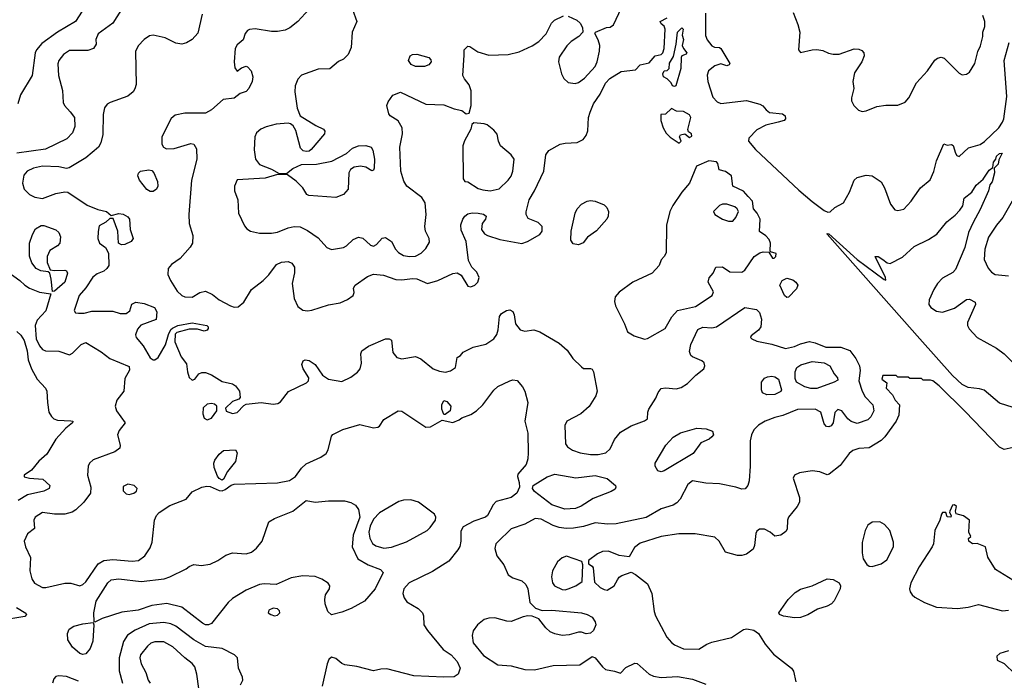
# Model space of a CAD drawing. Extents: x 1173029 to 1307123, y 522559 to 678521.
# Tile 400 of 623: x 1287324 to 1293897, y 570454 to 574867. Entities that reach past the tile are written whole.
import ezdxf

# ---------------------------------------------------------------- set-up
doc = ezdxf.new("R2010")
doc.units = 0

msp = doc.modelspace()

# ---------------------------------------------------------------- linework, layer by layer
at = {"layer": '0CON10XD'}
for points in [[(1288057.4, 575022.6), (1287945, 574844), (1287847, 574773), (1287830.8, 574735), (1287833.3, 574705), (1287816.7, 574675), (1287778.3, 574661.7), (1287655, 574660.5), (1287615.7, 574635), (1287585.6, 574595), (1287577.9, 574572.1), (1287581.8, 574495), (1287609.4, 574395), (1287614.3, 574315), (1287623.1, 574293.1), (1287660.9, 574250.9)], [(1290985, 574891.9), (1291043.8, 574865), (1291066.2, 574845), (1291080, 574815), (1291082.5, 574785), (1291056.7, 574755), (1291005, 574722), (1290977, 574693), (1290925, 574617.5), (1290920.8, 574585), (1290941.1, 574505), (1290955.8, 574475), (1290985, 574448), (1291031.7, 574441.7), (1291055, 574448), (1291095, 574476), (1291165, 574555.7), (1291178.5, 574585), (1291195, 574657.5), (1291195.9, 574694.1), (1291185, 574732.5), (1291162.5, 574775), (1291167.5, 574785), (1291240, 574815), (1291265, 574816.7), (1291287.9, 574832.1), (1291376.4, 575023.6)], [(1287760.6, 574955), (1287695.7, 574855), (1287576.5, 574783.5), (1287471.5, 574708.5), (1287435.5, 574665), (1287427.9, 574645), (1287406.2, 574495), (1287329.4, 574365), (1287310, 574305)], [(1288542, 574905), (1288513.3, 574776.7), (1288475.5, 574734.5), (1288437.6, 574712.4), (1288405, 574702.9), (1288365, 574711.4), (1288295, 574747.1), (1288215, 574764.2), (1288191.1, 574758.9), (1288155.5, 574734.5), (1288115, 574692), (1288095.6, 574654.4), (1288100, 574435), (1288092, 574405), (1288080, 574385), (1288045, 574357.1), (1287926.6, 574313.4), (1287907.9, 574302.1), (1287890.3, 574279.7), (1287880.6, 574235), (1287879.4, 574100.6), (1287865.6, 574045), (1287849.4, 574015), (1287765.9, 573944.1), (1287653, 573877), (1287635, 573873.3), (1287584.6, 573884.6), (1287475, 573889.7), (1287415, 573876.4), (1287374.3, 573855.7), (1287352.2, 573827.8), (1287342, 573775), (1287352.3, 573735), (1287388.6, 573698.6), (1287425, 573681.2), (1287475, 573673.8), (1287565, 573707.3), (1287625, 573717.5), (1287645, 573714.2), (1287775, 573629.4), (1287845, 573600), (1287902.5, 573585), (1287935, 573560), (1287985, 573573.3), (1288015, 573568.8), (1288045, 573551.2), (1288056.2, 573535), (1288061.2, 573465), (1288080, 573405), (1288067.5, 573385), (1288025, 573366), (1288004.1, 573364.1), (1287983.8, 573375), (1287978.8, 573455), (1287948.3, 573538.3), (1287925, 573540), (1287897.5, 573515), (1287855, 573490), (1287846.4, 573453.6), (1287846.2, 573405), (1287856.7, 573375), (1287895.7, 573345.7), (1287917.3, 573307.3), (1287918, 573225), (1287906, 573205), (1287885, 573187.5), (1287840.9, 573169.1), (1287811.5, 573148.5), (1287764.1, 573075.9), (1287721.5, 573025), (1287687.5, 572925), (1287695, 572910), (1287716.4, 572906.4), (1287753.6, 572906.4), (1287805, 572920), (1287945, 572920), (1287995, 572905.8), (1288035, 572904), (1288058.3, 572921.7), (1288072.5, 572967.5), (1288099.5, 572980.5), (1288155, 572972.2), (1288224, 572945), (1288239.4, 572915), (1288233.8, 572865), (1288132.7, 572827.3), (1288110.3, 572799.7), (1288097.3, 572762.7), (1288100, 572745), (1288148.6, 572688.6), (1288195, 572607.8), (1288215, 572594.2), (1288225.6, 572594.4), (1288248.2, 572611.8), (1288296, 572695), (1288316.4, 572763.6), (1288331.7, 572798.3), (1288343, 572807), (1288380, 572825), (1288475, 572842.9), (1288572.5, 572825), (1288582.5, 572815), (1288582.5, 572805), (1288575, 572793.3), (1288555, 572786.7), (1288509.5, 572799.5), (1288455, 572800), (1288372.5, 572777.5), (1288362.5, 572767.5), (1288360, 572715), (1288401.2, 572615), (1288437.7, 572567.7), (1288444, 572514), (1288455, 572477.5), (1288475, 572458.8), (1288493.3, 572465), (1288518.8, 572501.2), (1288540, 572510), (1288565, 572510), (1288605, 572495.7), (1288675, 572451.4), (1288745, 572434.3), (1288765, 572422.5), (1288791.9, 572385), (1288795.9, 572344.1), (1288787.5, 572332.5), (1288743.4, 572316.6), (1288697, 572273), (1288702.7, 572252.7), (1288745, 572235.8), (1288775, 572244.3), (1288820, 572290), (1288835, 572298), (1288935, 572310), (1289015, 572300), (1289046.8, 572303.2), (1289065.6, 572314.4), (1289117.1, 572382.9), (1289239.1, 572440.9), (1289251.2, 572455), (1289253.8, 572475), (1289216.2, 572535), (1289206.7, 572565), (1289215, 572587.5), (1289230, 572595), (1289255, 572591.2), (1289296.7, 572565), (1289345, 572493.8), (1289385.6, 572465.6), (1289475, 572450), (1289535, 572480), (1289578.1, 572511.9), (1289595.5, 572535), (1289606.4, 572573.6), (1289600, 572635), (1289607.5, 572655), (1289652.4, 572687.6), (1289765, 572735.7), (1289790, 572735), (1289805.8, 572725.8), (1289815.6, 572645), (1289841.2, 572611.2), (1289875, 572602.5), (1289966.8, 572616.8), (1290001.7, 572601.7), (1290084.2, 572535), (1290125, 572520), (1290166.4, 572513.6), (1290199.1, 572520.9), (1290233.3, 572545), (1290245, 572610), (1290266.4, 572623.6), (1290285, 572647.5), (1290351.2, 572678.8), (1290435, 572699.4), (1290488, 572735), (1290508.8, 572765), (1290516.7, 572795), (1290526.7, 572885), (1290540, 572905), (1290573.3, 572925), (1290595, 572929.2), (1290615, 572918.8), (1290625.6, 572895.6), (1290634.2, 572835), (1290665, 572796), (1290695, 572787.1), (1290756.3, 572796.3), (1290795, 572782.7), (1290925, 572705.6), (1290978.9, 572658.9), (1291016, 572605), (1291075, 572547.5), (1291088.3, 572538.3), (1291135, 572537.5), (1291145, 572532.5), (1291153.3, 572515), (1291178, 572385), (1291170, 572355), (1291125, 572283.8), (1291070, 572235), (1290976.7, 572185), (1290963.9, 572156.1), (1290966.7, 572035), (1290981.2, 572015), (1291015, 571992.9), (1291064.6, 571974.6), (1291135, 571963.1), (1291185, 571963.1), (1291236.6, 571973.4), (1291265, 572000), (1291295, 572062), (1291335, 572112.5), (1291405.5, 572154.5), (1291495, 572186.7), (1291515, 572200), (1291516.7, 572245), (1291523.8, 572265), (1291569.8, 572340.2), (1291585, 572377.5), (1291605, 572402.9), (1291635, 572408.9), (1291705, 572400.5), (1291739.5, 572410.5), (1291782, 572438), (1291837.3, 572492.7), (1291891.2, 572535), (1291898, 572555), (1291893.8, 572575), (1291877.9, 572587.9), (1291814.4, 572614.4), (1291804, 572625), (1291795, 572650), (1291805, 572696.7), (1291851.1, 572798.9), (1291885, 572812.9), (1291945, 572808.8), (1291975, 572816.2), (1292165, 572944.4), (1292242.1, 572932.1), (1292261.3, 572911.3), (1292276.4, 572866.4), (1292270.6, 572815), (1292255, 572794.4), (1292205.8, 572755), (1292202.5, 572745), (1292210.8, 572735), (1292245, 572720.6), (1292345, 572700.8), (1292435, 572670.4), (1292495, 572683.2)], [(1289254, 574935), (1289181.4, 574855), (1289127.8, 574812.2), (1289095, 574797.1), (1289045, 574788.1), (1289005, 574788.9), (1288895, 574806.9), (1288857.3, 574802.7), (1288843.8, 574795), (1288829.2, 574775), (1288815, 574733.3), (1288775, 574698.8), (1288761.4, 574675), (1288755.8, 574585), (1288760.8, 574545), (1288775, 574522.5), (1288803.9, 574546.1), (1288835, 574556.2), (1288845, 574553.3), (1288868, 574525), (1288880, 574485), (1288876, 574455), (1288852.3, 574407.7), (1288835, 574387.5), (1288796.4, 574373.6), (1288755.8, 574344.2), (1288681.2, 574335), (1288605, 574265.5), (1288565, 574243.5), (1288425, 574242.7), (1288360.7, 574229.3), (1288335, 574206.7), (1288272, 574085), (1288271.4, 574035), (1288284.2, 574015), (1288303.3, 574005), (1288355, 574007.1), (1288465, 574040.6), (1288485.8, 574035), (1288503.5, 574005), (1288507.1, 573935), (1288470, 573795), (1288453.1, 573565), (1288454.4, 573505), (1288478.8, 573425), (1288476.1, 573375), (1288462, 573348), (1288395, 573271.4), (1288337.6, 573232.4), (1288314.2, 573205), (1288312.9, 573165), (1288329.4, 573125), (1288375, 573054.3), (1288405, 573024.4), (1288425, 573015.7), (1288475, 573014.4), (1288525, 573046), (1288565, 573053.1), (1288611.7, 573031.7), (1288655.8, 572995), (1288730, 572955), (1288755, 572946.5), (1288781.5, 572948.5), (1288820.3, 572979.7), (1288871.4, 573065), (1288949.2, 573125), (1288987, 573163), (1289038.9, 573231.1), (1289072.2, 573247.8), (1289115, 573251.5), (1289141.2, 573241.2), (1289157.2, 573215), (1289157.3, 573177.3), (1289142.7, 573105), (1289154.8, 573004.8), (1289180.8, 572950.8), (1289212.7, 572927.3), (1289245, 572922.2), (1289273.7, 572926.3), (1289385, 572961.9), (1289462.5, 572975), (1289512.7, 572997.3), (1289548.8, 573025), (1289556.2, 573045), (1289552.5, 573075), (1289562.5, 573095), (1289645, 573152.2), (1289685, 573167.5), (1289751.7, 573161.7), (1289835, 573131.5), (1289875, 573130), (1289945, 573138.9), (1289975, 573135.4), (1290045, 573105.6), (1290115, 573125.6), (1290215, 573171.9), (1290245, 573175.8), (1290270.6, 573160.6), (1290315, 573087.5), (1290335, 573083.1), (1290361.2, 573095), (1290381.2, 573115), (1290390, 573145), (1290375, 573180), (1290342, 573215), (1290319.7, 573259.7), (1290304.3, 573385), (1290270.7, 573460.7), (1290267.7, 573497.7), (1290280.8, 573535), (1290294.6, 573555.4), (1290315, 573570.8), (1290345, 573576.9), (1290385, 573574), (1290418.8, 573568.8), (1290436.7, 573555), (1290432.5, 573535), (1290410, 573505), (1290406.4, 573466.4), (1290426.1, 573436.1), (1290446.1, 573426.1), (1290528.8, 573398.8), (1290675, 573372.5), (1290712.5, 573385), (1290795, 573432.9), (1290811.9, 573455), (1290811.9, 573485), (1290785, 573512.9), (1290718.8, 573538.8), (1290703.8, 573565), (1290703.9, 573583.9), (1290725.6, 573665), (1290761.1, 573725), (1290821.9, 573855), (1290835.5, 573964.5), (1290856.4, 573993.6), (1290931.2, 574035), (1290965, 574042.9), (1291045, 574046.4), (1291085, 574067.1), (1291105.4, 574094.6), (1291116, 574124), (1291121.8, 574215), (1291131.4, 574248.6), (1291153.2, 574305), (1291199.7, 574370.3), (1291235, 574443.1), (1291264.3, 574475), (1291339.7, 574520.3), (1291435, 574532.5), (1291465, 574566.7), (1291525, 574580), (1291565, 574626.9), (1291605, 574634.7), (1291616.2, 574645), (1291626.7, 574675), (1291632.2, 574805), (1291625, 574824.2), (1291605, 574839.4), (1291598.9, 574855), (1291645, 574879.5)], [(1289544.4, 574935.6), (1289574.4, 574855), (1289543.1, 574785), (1289537.4, 574682.6), (1289515.5, 574634.5), (1289485.6, 574604.4), (1289452.5, 574587.5), (1289395, 574540), (1289315, 574536.9), (1289205, 574497.5), (1289179.7, 574470.3), (1289162.9, 574425), (1289161.1, 574385), (1289177, 574277), (1289195.9, 574225.9), (1289300.3, 574160.3), (1289352.5, 574135), (1289361.7, 574121.7), (1289357.5, 574105), (1289269.7, 574000.3), (1289255, 573988.8), (1289235, 573986), (1289215, 573992), (1289199.1, 574009.1), (1289167.5, 574127.5), (1289148.8, 574158.8), (1289131.2, 574171.2), (1289115, 574176), (1289035, 574168.5), (1288968.6, 574151.4), (1288934, 574135), (1288905, 574112), (1288893.3, 574085), (1288888.3, 573998.3), (1288896.8, 573936.8), (1288925, 573900), (1289005, 573870), (1289055, 573840), (1289105, 573840), (1289147.7, 573872.3), (1289205, 573900), (1289305, 573902.5), (1289407.3, 573922.7), (1289505.7, 573974.3), (1289545, 574010), (1289585, 574025.6), (1289635, 574027.1), (1289670, 574015), (1289680, 573995), (1289692.5, 573935), (1289690, 573875), (1289685, 573862.5), (1289675, 573856.7), (1289635, 573882), (1289599.1, 573889.1), (1289556.8, 573883.2), (1289532.4, 573867.6), (1289520, 573845), (1289515.6, 573734.4), (1289485, 573698.8), (1289435, 573680), (1289253, 573693), (1289240.7, 573700.7), (1289213.8, 573745), (1289169.7, 573789.7), (1289111.7, 573831.7), (1289045, 573832.5), (1288961.4, 573808.6), (1288775, 573796.7), (1288757.5, 573755), (1288757.5, 573725), (1288778.8, 573665), (1288784, 573575), (1288825, 573490), (1288840.3, 573470.3), (1288865, 573454.2), (1288925, 573441.1), (1289005, 573441.5), (1289045, 573447.3), (1289115, 573477.8), (1289155, 573485.6), (1289195, 573484.4), (1289245, 573458.9), (1289315, 573410.6), (1289374.6, 573344.6), (1289405, 573331.4), (1289485, 573345.6), (1289505, 573357.1), (1289550, 573400), (1289585, 573415.7), (1289615, 573408.6), (1289665, 573362), (1289685, 573354), (1289705, 573366), (1289742.8, 573407.2), (1289765, 573412.9), (1289806.2, 573386.2), (1289831.4, 573335), (1289851.4, 573311.4), (1289885, 573291.1), (1289925, 573284.6), (1289965, 573288.2), (1290002.9, 573307.1), (1290035, 573338), (1290059.5, 573380.5), (1290058.1, 573405), (1290033.3, 573455), (1290027.8, 573485), (1290037.5, 573565), (1290030.6, 573645), (1290008.6, 573678.6), (1289907.5, 573755), (1289888.9, 573788.9), (1289868.1, 573855), (1289860.8, 574015), (1289878.6, 574105), (1289876, 574145), (1289851.2, 574191.2), (1289797.5, 574225), (1289787.7, 574237.7), (1289774.2, 574295), (1289782.4, 574317.6), (1289815, 574363.8), (1289865, 574383.8), (1290035, 574304), (1290155, 574298.8), (1290225, 574271.2), (1290275, 574260), (1290305, 574237.5), (1290325, 574242.5), (1290337.8, 574295), (1290337, 574393), (1290325, 574432), (1290292.4, 574472.4), (1290282.9, 574495), (1290290.5, 574629.5), (1290290, 574665), (1290315, 574690), (1290328.3, 574688.3), (1290382.1, 574652.1), (1290455, 574629.6), (1290585, 574635.4), (1290657, 574653), (1290745, 574692), (1290788.3, 574721.7), (1290837.3, 574772.7), (1290874, 574845), (1290894, 574865), (1290955, 574893.3)], [(1291901.8, 574911.8), (1291902.6, 574762.6), (1291913, 574733), (1291943.6, 574693.6), (1291963, 574683), (1291995, 574682), (1292005, 574675.8), (1292063.3, 574575), (1292060, 574565), (1292045, 574560), (1292005, 574571.9), (1291965, 574560), (1291922.5, 574525), (1291913.2, 574496.8), (1291916.9, 574455), (1291949.8, 574349.8), (1291979.1, 574319.1), (1292005, 574308.5), (1292175, 574327.5), (1292265, 574302.5), (1292285, 574292.5), (1292306, 574265), (1292328.3, 574248.3), (1292415, 574238), (1292433.3, 574225), (1292436.2, 574205), (1292426.7, 574195), (1292388, 574182), (1292305, 574161.9), (1292245, 574131.2), (1292191.2, 574075), (1292188.1, 574055), (1292235, 573999.8), (1292525, 573729.4), (1292615, 573651.8), (1292695, 573593.3), (1292717.5, 573582.5), (1292735, 573583.8), (1292765, 573613.8), (1292824, 573645), (1292862.9, 573715), (1292893.6, 573796.4), (1292915, 573814.2), (1292975, 573829.2), (1293015, 573824), (1293075, 573783.8), (1293097.1, 573745), (1293136, 573636), (1293165, 573597.5), (1293185, 573592.5), (1293225, 573602.5), (1293275.9, 573654.1), (1293288.8, 573675)], [(1292487.5, 574915), (1292519.4, 574835), (1292531.1, 574785), (1292523, 574667), (1292535, 574647.5), (1292615, 574667.1), (1292645, 574667.5), (1292685, 574660.8), (1292722.7, 574642.7), (1292755, 574636.9), (1292795, 574638.1), (1292895, 574671.9), (1292925, 574670.6), (1292945, 574662), (1292959.2, 574645), (1292960.8, 574625), (1292945.8, 574585), (1292897.7, 574512.3), (1292885.8, 574455), (1292891.7, 574408.3), (1292876.7, 574345), (1292877.5, 574325), (1292892.5, 574295), (1292923.6, 574263.6), (1292947, 574253), (1292975, 574257.5), (1293045, 574286.7), (1293105, 574296.2), (1293185, 574296.7), (1293235, 574317.5), (1293258.8, 574345), (1293310, 574445), (1293383.8, 574525), (1293432.1, 574597.9), (1293449.7, 574610.3), (1293475, 574617.1), (1293495, 574611.4), (1293595, 574510), (1293615, 574500), (1293645, 574503.8), (1293664.2, 574515.8), (1293699.4, 574575)], [(1293699.4, 574575), (1293720.8, 574655), (1293738.3, 574691.7), (1293753.3, 574755), (1293753.8, 574785), (1293767.2, 574822.8), (1293767.3, 574855), (1293752.8, 574895)], [(1291695, 574420.8), (1291682.4, 574425), (1291672.4, 574445), (1291645, 574473), (1291622.6, 574485), (1291616.3, 574505), (1291625, 574525.7), (1291645, 574528.8), (1291658.4, 574541.6), (1291662.6, 574577.4), (1291687.5, 574622.5), (1291707.1, 574705), (1291715, 574784.5), (1291745, 574812.9), (1291753.4, 574803.4), (1291747, 574765), (1291755.7, 574734.3), (1291746.4, 574695), (1291754.1, 574674.1), (1291777.2, 574645), (1291773.6, 574636.4), (1291745, 574626.7), (1291738.6, 574615), (1291738, 574542), (1291703.5, 574426.5), (1291695, 574420.8)], [(1293288.8, 573675), (1293337.5, 573745), (1293402.8, 573797.2), (1293425.9, 573854.1), (1293444.6, 573925), (1293492.7, 574037.3), (1293515, 574028.8), (1293545, 574033.3), (1293555, 574027.5), (1293570, 573975), (1293580.5, 573960.5), (1293595, 573953.8), (1293658, 574012), (1293735, 574034.5), (1293765, 574053.5), (1293860.5, 574145), (1293885, 574182.2), (1293892.5, 574205), (1293912.5, 574355), (1293895.7, 574595), (1293930, 574715)], [(1290025, 574554.4), (1289965, 574554.4), (1289937, 574567), (1289920, 574595), (1289930, 574625), (1289946, 574634), (1289973.9, 574636.1), (1290055, 574613.8), (1290068.6, 574598.6), (1290071.2, 574585), (1290053.8, 574565), (1290025, 574554.4)], [(1287660.9, 574250.9), (1287690, 574215), (1287691.1, 574155), (1287675, 574112), (1287638.3, 574071.7), (1287495, 574002.4), (1287304.6, 573975.4)], [(1291725, 574042.9), (1291739.2, 574055), (1291729.2, 574085), (1291735, 574099.2), (1291765, 574104.2), (1291795, 574080.6), (1291809.8, 574090.2), (1291808.6, 574105), (1291788.3, 574118.3), (1291784, 574134), (1291804.8, 574215), (1291795, 574230.9), (1291755.4, 574255), (1291707.2, 574257.2), (1291675, 574273.3), (1291635, 574236.7), (1291603.3, 574235), (1291603.1, 574195), (1291619.2, 574145), (1291640.2, 574110.2), (1291665, 574082.7), (1291725, 574042.9)], [(1290465, 573724.6), (1290525, 573738.5), (1290585.4, 573794.6), (1290605, 573822), (1290616.5, 573855), (1290624.5, 573935), (1290604.7, 573964.7), (1290534.3, 574025), (1290520.8, 574055), (1290511.7, 574101.7), (1290489.4, 574129.4), (1290445, 574164.4), (1290425, 574172.2), (1290355, 574177.5), (1290343, 574167), (1290336, 574135), (1290292.8, 574057.2), (1290282.5, 574025), (1290283.3, 573803.3), (1290295, 573787.5), (1290315, 573783.8), (1290385, 573740.5), (1290415, 573730), (1290465, 573724.6)], [(1293955, 572277.8), (1293865, 572305.6), (1293761.5, 572391.5), (1293731.2, 572401.2), (1293655, 572410.5), (1293615, 572430), (1293551.5, 572491.5), (1293332.7, 572735), (1292714.4, 573435), (1292715, 573440), (1292725, 573436.4), (1292915, 573264.5), (1293095, 573131.4), (1293105, 573127.5), (1293104.2, 573145), (1293034.4, 573285), (1293055, 573284.5), (1293084.8, 573264.8), (1293115, 573244.2), (1293135, 573238.9), (1293217.9, 573282.1), (1293295, 573353.1), (1293390.8, 573399.2), (1293445.2, 573434.8), (1293512.8, 573517.2), (1293568.8, 573561.2), (1293600.4, 573595), (1293620, 573625), (1293629.6, 573675), (1293680, 573715), (1293708.7, 573761.3), (1293755, 573801.9), (1293795, 573862.9), (1293820, 573880), (1293824.7, 573915), (1293840, 573935), (1293845, 573955.4), (1293865, 573973.2), (1293882.5, 573975), (1293859.3, 573930.7), (1293855, 573903.1), (1293828, 573875), (1293831, 573845), (1293814.7, 573785.3), (1293800, 573765), (1293791.5, 573725), (1293735, 573598.8), (1293688, 573512), (1293658, 573445), (1293632.8, 573345), (1293570.8, 573199.2), (1293552.1, 573177.9), (1293485, 573141.6), (1293450.3, 573105), (1293425.4, 573065), (1293395, 572996.7), (1293392, 572965), (1293406.7, 572945), (1293445, 572920), (1293483.2, 572913.2), (1293565, 572941.1), (1293645, 572998.8), (1293665, 573000.4), (1293701.2, 572981.2), (1293703.5, 572965), (1293651.5, 572845), (1293650.8, 572825), (1293662, 572802), (1293715, 572744.5), (1293845, 572673.8), (1293895.8, 572635.8), (1293965, 572567.3)], [(1291495, 572734.2), (1291515, 572737.1), (1291632.2, 572805), (1291676.6, 572883.4), (1291715, 572924.4), (1291835, 572952.5), (1291946.7, 573025), (1291955, 573050), (1291920, 573115), (1291926.4, 573143.6), (1291952.5, 573175), (1291970, 573215), (1292015, 573217.5), (1292065, 573182.5), (1292145, 573180), (1292165, 573193.8), (1292227.1, 573285), (1292265, 573311.1), (1292287, 573317), (1292323.8, 573313.8), (1292350, 573275), (1292360, 573275), (1292372.5, 573285), (1292374, 573305), (1292336.7, 573316.7), (1292333.3, 573323.3), (1292335.4, 573375.4), (1292328, 573398), (1292304.6, 573424.6), (1292263, 573453), (1292266.2, 573535), (1292245.8, 573575), (1292223.2, 573603.2), (1292215.7, 573655.7), (1292186.6, 573686.6), (1292155, 573722.1), (1292085, 573754.6), (1292075.6, 573825), (1292035, 573852.9), (1291994.2, 573864.2), (1291985, 573906), (1291975, 573917.8), (1291925, 573924.2), (1291841.2, 573888.8), (1291794.4, 573775), (1291743.9, 573716.1), (1291683.3, 573626.7), (1291663.1, 573586.9), (1291640.6, 573495), (1291639.3, 573310.7), (1291626.7, 573285), (1291606.4, 573263.6), (1291593.3, 573225), (1291546.7, 573175), (1291416.5, 573113.5), (1291325, 573048.1), (1291298.1, 573015), (1291294.4, 572985), (1291301.9, 572955), (1291362.2, 572835), (1291382.2, 572782.2), (1291424.6, 572754.6), (1291495, 572734.2)], [(1288195, 573719.2), (1288172.2, 573732.2), (1288124.2, 573795), (1288112.5, 573825), (1288117.3, 573842.7), (1288130, 573855), (1288185, 573865.5), (1288205, 573858.9), (1288219.5, 573845), (1288243.2, 573786.8), (1288246.2, 573755), (1288236.7, 573735), (1288215, 573720.8), (1288195, 573719.2)], [(1291055, 573364), (1291019.3, 573369.3), (1291003.8, 573395), (1291006.2, 573455), (1291031.1, 573575), (1291045, 573603.8), (1291073.3, 573635), (1291112.5, 573655), (1291135, 573659.2), (1291165.8, 573655.8), (1291225, 573631.2), (1291242.1, 573612.1), (1291253.3, 573585), (1291252.2, 573555), (1291244.3, 573535), (1291175, 573456), (1291114.4, 573415.6), (1291085, 573376.2), (1291055, 573364)], [(1293949.2, 573655), (1293887.1, 573545), (1293844.6, 573495.4), (1293791.9, 573415), (1293766.4, 573335), (1293762.2, 573265), (1293787.9, 573207.9), (1293811.5, 573181.5), (1293836.7, 573165), (1293923.6, 573156.4)], [(1292055, 573521.2), (1292085, 573522.2), (1292104.2, 573545.8), (1292121.1, 573585), (1292114.3, 573605), (1292097.6, 573617.6), (1292045.2, 573635.2), (1292015.4, 573634.6), (1291994.7, 573625.3), (1291956, 573585), (1291964, 573565), (1292016, 573535), (1292055, 573521.2)], [(1287542.5, 573052.5), (1287534.4, 573134.4), (1287523.8, 573173.8), (1287513.3, 573183.3), (1287465, 573189.2), (1287433.3, 573205), (1287404.3, 573244.3), (1287388.3, 573288.3), (1287390, 573375), (1287407.9, 573432.1), (1287428.8, 573471.2), (1287466.8, 573493.2), (1287485, 573493.1), (1287565, 573464.4), (1287585.3, 573445.3), (1287596.7, 573416.7), (1287592.5, 573375), (1287575, 573356.1), (1287524.8, 573325.2), (1287506.1, 573285), (1287507.5, 573245), (1287527.5, 573197.5), (1287555, 573192), (1287625, 573193.8), (1287635, 573190), (1287642, 573175), (1287623.8, 573115), (1287555, 573053.3), (1287542.5, 573052.5)], [(1287243.7, 573183.7), (1287325.5, 573125.5), (1287358, 573095), (1287390, 573075), (1287455, 573048.2), (1287532.5, 573035), (1287497.1, 572922.9), (1287440.8, 572859.2), (1287426.6, 572825), (1287434.1, 572735), (1287455, 572688.8), (1287475, 572663.8), (1287495, 572656.1), (1287583.9, 572653.9), (1287655, 572629.2), (1287675, 572640), (1287735, 572697.5), (1287765, 572710), (1287867.6, 572647.6), (1287925, 572604.4), (1288055, 572550), (1288057, 572527), (1288025, 572470), (1288018, 572385), (1287972.5, 572325), (1287961.4, 572285), (1287969.2, 572255), (1288027.5, 572175), (1287987.9, 572122.1), (1287975.8, 572095), (1287994, 572025), (1287991.2, 572005), (1287958.7, 571981.3), (1287815, 571928), (1287788.8, 571905), (1287781.2, 571885), (1287775.7, 571825), (1287799.2, 571745), (1287797.1, 571705), (1287750.8, 571645), (1287697.8, 571592.2), (1287672.8, 571577.2), (1287625.5, 571564.5), (1287555, 571564.5), (1287475, 571574.5), (1287425.7, 571545), (1287417.5, 571525), (1287421.7, 571468.3), (1287375, 571433.3), (1287352.9, 571385), (1287361.9, 571345), (1287395.7, 571275), (1287391.5, 571185), (1287405, 571133.3), (1287423, 571103), (1287475, 571075.5), (1287497.5, 571075), (1287625, 571103.8), (1287665, 571103.8), (1287725, 571086.2), (1287745, 571094), (1287765, 571112), (1287848.2, 571231.8), (1287886.2, 571253.8), (1287945, 571262.5), (1288075, 571251.3), (1288116, 571255), (1288158.6, 571285), (1288195, 571340), (1288207, 571377), (1288224.3, 571525), (1288237.1, 571555), (1288255, 571575.7), (1288325, 571621.9), (1288435.6, 571664.4), (1288475, 571713.8), (1288540, 571745), (1288572, 571752), (1288595, 571748.8), (1288655, 571722.9), (1288675, 571720), (1288695, 571728), (1288735, 571758.8), (1288755.7, 571764.3), (1289044.4, 571774.4), (1289125, 571789.3), (1289164.5, 571815.5), (1289205, 571871.1), (1289235, 571900.5), (1289334.5, 571945.5), (1289369.7, 571970.3), (1289382.5, 571995), (1289404, 572085), (1289413.4, 572096.6), (1289480.9, 572129.1), (1289595, 572164.3), (1289685, 572142), (1289713.9, 572146.1), (1289725, 572152.5), (1289754.4, 572195.6), (1289850, 572255), (1289875, 572253.3), (1290035, 572145.6), (1290065, 572147.8), (1290145, 572193.3), (1290215, 572177.1), (1290258, 572195), (1290275, 572207.5), (1290335, 572229.6), (1290372.2, 572255), (1290414.4, 572295), (1290488, 572392), (1290515, 572417.1), (1290595, 572456), (1290615, 572461.2), (1290645, 572456.7), (1290681.2, 572415), (1290696.8, 572386.8), (1290715, 572310), (1290696.7, 572185), (1290715.6, 572105), (1290718.9, 571975), (1290715.7, 571935), (1290704.2, 571895), (1290649.5, 571830.5), (1290646, 571815), (1290658.8, 571775), (1290660, 571745), (1290642, 571705), (1290604.4, 571675.6), (1290505, 571648.8), (1290484.3, 571625.7), (1290446, 571555), (1290433.8, 571545), (1290355, 571517.8), (1290285, 571480), (1290268.3, 571451.7), (1290268.5, 571385), (1290261.4, 571348.6), (1290249.4, 571325), (1290189.3, 571250.7), (1290078.8, 571181.2), (1289923.8, 571106.2), (1289888.1, 571065), (1289881.1, 571035), (1289889.4, 571005), (1289908.3, 570978.3), (1289983.2, 570933.2), (1290011.5, 570905), (1290019.5, 570885), (1290022.5, 570825), (1290046.3, 570786.3), (1290151.3, 570661.3), (1290204.6, 570624.6), (1290245, 570579.4), (1290263.2, 570535), (1290250.5, 570495), (1290225, 570478.2), (1290155, 570476.2), (1289955, 570485.3), (1289775, 570530.7), (1289735, 570529.3), (1289685, 570517.3), (1289573.4, 570546.6), (1289495, 570557.1), (1289475, 570566), (1289435, 570600.8), (1289405, 570609.2), (1289387.4, 570592.6), (1289375.4, 570564.6), (1289342.6, 570415)], [(1292445, 573011.2), (1292429.2, 573025), (1292397.5, 573095), (1292414.5, 573125), (1292445, 573141.5), (1292485, 573130.5), (1292505.7, 573115), (1292519.4, 573095), (1292510.3, 573069.7), (1292455, 573013.3), (1292445, 573011.2)], [(1287305, 572783.9), (1287331, 572761), (1287352.7, 572725), (1287372.3, 572655), (1287381.1, 572595), (1287401.8, 572535), (1287439.2, 572465), (1287495.2, 572405.2), (1287505.2, 572385.2), (1287509.3, 572309.3), (1287519.1, 572245), (1287535, 572216), (1287550.9, 572200.9), (1287575, 572192.5), (1287665, 572188.8), (1287677.5, 572185), (1287676.7, 572175), (1287631.4, 572138.6), (1287565.5, 572064.5), (1287505.5, 571964.5), (1287451.7, 571918.3), (1287401.7, 571858.3), (1287352.5, 571825), (1287354.1, 571814.1), (1287390, 571805), (1287477, 571797), (1287524, 571755), (1287521.2, 571735), (1287485, 571718.5), (1287375, 571694.5), (1287312.5, 571655)], [(1292495, 572683.2), (1292535, 572702.3), (1292597.2, 572717.2), (1292635, 572708.8), (1292705, 572679.2), (1292805, 572680), (1292865, 572657.8), (1292905, 572603.6), (1292930, 572555), (1292933.5, 572525), (1292926.5, 572455), (1292948.5, 572385), (1292968.8, 572348.8), (1293018.5, 572295), (1293025.6, 572255), (1293005, 572213.8), (1292986.2, 572195), (1292915, 572169.2), (1292875, 572182.5), (1292852.2, 572202.2), (1292811.2, 572255), (1292785, 572263.8), (1292765.9, 572244.1), (1292754.3, 572175), (1292740, 572155), (1292725, 572147.5), (1292710.3, 572150.3), (1292695, 572168.8), (1292670.8, 572245), (1292635, 572265.5), (1292515, 572264.5), (1292417.4, 572222.6), (1292365, 572209.5), (1292300, 572185), (1292255, 572158.5), (1292225, 572126.9), (1292207.9, 572095), (1292200.4, 572055), (1292200, 571885), (1292192.6, 571787.4), (1292185.3, 571754.7), (1292166.9, 571733.1), (1292145, 571730.5), (1292104.6, 571744.6), (1291995, 571766.7), (1291905, 571771.9), (1291815, 571787.5), (1291785, 571762.5), (1291732.2, 571665), (1291710.5, 571639.5), (1291685, 571624.6), (1291605, 571600.5), (1291505, 571542.7), (1291305, 571498.6), (1291247.7, 571497.7), (1291165, 571506.5), (1291088.1, 571481.9), (1291019.7, 571470.3), (1290972, 571468), (1290924.7, 571474.7), (1290885, 571487.5), (1290805, 571531.5), (1290765, 571534.4), (1290695, 571497.5), (1290605, 571466.9), (1290512.2, 571377.8), (1290502.9, 571365), (1290495.7, 571335), (1290508, 571285), (1290556.2, 571226.2), (1290585, 571159.2), (1290615, 571138.6), (1290675, 571120), (1290702, 571095), (1290716, 571065), (1290730, 570975), (1290765.9, 570935.9), (1290811.2, 570921.2), (1290876.4, 570923.6), (1291075, 570904.2), (1291112.5, 570895), (1291145, 570876.7), (1291166, 570845), (1291169.2, 570825), (1291155, 570786.7), (1291135, 570768.8), (1291105, 570763.8), (1291075, 570776.7), (1291055, 570776.7), (1290992.7, 570757.3), (1290945, 570754.2), (1290895, 570764.3), (1290865, 570778.6), (1290835.5, 570805.5), (1290790, 570865), (1290745, 570884), (1290715.9, 570885.9), (1290685, 570879.4), (1290605, 570847.1), (1290575, 570848.8), (1290495, 570871.9), (1290455, 570870.6), (1290425, 570861.1), (1290380, 570825), (1290351.4, 570785), (1290344.1, 570754.1), (1290350, 570705), (1290420.6, 570620.6), (1290515, 570558.6), (1290605, 570550.6), (1290695, 570527.3), (1290760, 570525), (1290885, 570553.1), (1291063, 570557), (1291145, 570613.8), (1291165, 570604), (1291213.6, 570543.6), (1291235, 570526), (1291295, 570516.2), (1291335, 570502.5), (1291369.5, 570540.5), (1291429.3, 570569.3), (1291445, 570566.2), (1291525.9, 570495.9), (1291555, 570482), (1291605, 570472.9), (1291715, 570479.5), (1291815, 570462.5), (1291905, 570429.4)], [(1292605, 572404.4), (1292565, 572414.2), (1292510, 572445), (1292500.5, 572470.5), (1292500, 572515), (1292512, 572545), (1292538, 572562), (1292615, 572583.3), (1292695, 572574.6), (1292731.5, 572555), (1292761.1, 572501.1), (1292784, 572475), (1292785, 572460), (1292761.2, 572445), (1292645, 572404.5), (1292605, 572404.4)], [(1293955, 572009.2), (1293895, 571996.9), (1293865, 572010.9), (1293635, 572250.5), (1293460.8, 572420.8), (1293420, 572455), (1293405, 572460), (1293355, 572460), (1293345, 572470), (1293265, 572470), (1293255, 572480), (1293185, 572480), (1293175, 572490), (1293085, 572490), (1293080, 572465), (1293112.4, 572442.4), (1293108, 572405), (1293151.1, 572361.1), (1293168.9, 572325), (1293197.5, 572295), (1293192.5, 572225), (1293174.4, 572185), (1293100.1, 572079.9), (1293075, 572055.5), (1292995, 572007.8), (1292925, 572002.7), (1292885, 571989.5), (1292861.2, 571968.8), (1292800.6, 571889.4), (1292728.3, 571831.7), (1292715, 571828), (1292665, 571846.2), (1292615, 571852.7), (1292528.6, 571841.4), (1292496, 571825), (1292488, 571805), (1292528.6, 571675), (1292530, 571645), (1292514.3, 571615), (1292456.5, 571545), (1292450, 571525), (1292446.9, 571465), (1292438.3, 571448.3), (1292405, 571423.3), (1292365, 571417.5), (1292332.5, 571445), (1292295, 571463.8), (1292262.5, 571465), (1292245, 571450), (1292238, 571435), (1292230, 571355), (1292219.7, 571330.3), (1292175, 571297.1), (1292145, 571288.9), (1292115, 571288.6), (1292035, 571310), (1291993.3, 571385), (1291965, 571410), (1291832.7, 571432.7), (1291723, 571433), (1291605.3, 571415.3), (1291465, 571370), (1291428.3, 571341.7), (1291391.7, 571278.3), (1291325, 571287.1), (1291255, 571318.2), (1291215, 571315.5), (1291180.6, 571299.4), (1291120, 571255), (1291121.7, 571231.7), (1291145, 571217.5), (1291152.5, 571205), (1291160.5, 571110.5), (1291198, 571075), (1291225, 571060), (1291245, 571056.7), (1291292.5, 571085), (1291314.3, 571125.7), (1291326.1, 571143.9), (1291342.5, 571155), (1291405, 571177.5), (1291435, 571161.2), (1291515, 571099.2), (1291543.8, 571035), (1291558.2, 570915), (1291567.1, 570885), (1291643.5, 570743.5), (1291675, 570706), (1291695, 570692), (1291755, 570665.8), (1291857.7, 570662.3), (1291910, 570695), (1291945, 570708.6), (1292075, 570740.5), (1292155, 570794.5), (1292177.6, 570797.6), (1292225, 570788.6), (1292255, 570768), (1292301.2, 570695), (1292355, 570628.2), (1292477.1, 570535), (1292488.6, 570515), (1292504.3, 570445)], [(1292311.1, 572361.1), (1292283.3, 572375), (1292276.2, 572395), (1292276.2, 572445), (1292295, 572472), (1292315, 572482.5), (1292345.6, 572485.6), (1292365, 572482.5), (1292390, 572465), (1292410, 572395), (1292405, 572384.2), (1292365, 572363.6), (1292311.1, 572361.1)], [(1288575, 572193.8), (1288605, 572206.2), (1288640, 572255), (1288640, 572285), (1288625, 572298), (1288605, 572304.2), (1288575, 572300), (1288548.6, 572275), (1288545.8, 572235), (1288555.9, 572205.9), (1288575, 572193.8)], [(1290165, 572230), (1290155, 572230), (1290141.2, 572265), (1290141.2, 572295), (1290155, 572322.5), (1290175, 572316.7), (1290202.5, 572285), (1290197.5, 572255), (1290165, 572230)], [(1291605, 571846), (1291584.1, 571854.1), (1291565.8, 571885), (1291566.9, 571905), (1291638, 572025), (1291685, 572078.5), (1291735, 572107.3), (1291845, 572139.1), (1291905.4, 572135.4), (1291947.9, 572117.9), (1291954.2, 572095), (1291945, 572080), (1291925.4, 572064.6), (1291870.3, 572039.7), (1291819.5, 571970.5), (1291625, 571854.2), (1291605, 571846)], [(1288675, 571792.5), (1288655, 571803.3), (1288645, 571817.5), (1288621.4, 571875), (1288618.6, 571905), (1288625.6, 571925), (1288655, 571965.7), (1288685, 571988.6), (1288763.9, 571993.9), (1288776, 571975), (1288764.3, 571915.7), (1288711.1, 571848.9), (1288685, 571797.5), (1288675, 571792.5)], [(1290963.4, 571596.6), (1290875, 571626.8), (1290760, 571715), (1290748, 571735), (1290752, 571755), (1290845.4, 571814.6), (1290895, 571830.5), (1291036.3, 571806.3), (1291165, 571822.1), (1291245, 571801.9), (1291300, 571755), (1291304, 571745), (1291298.7, 571731.3), (1291271.2, 571715), (1291151.2, 571668.8), (1291072.2, 571617.8), (1291035, 571602.8), (1290963.4, 571596.6)], [(1288055, 571695.7), (1288085, 571704.2), (1288102.5, 571717.5), (1288107.5, 571735), (1288088.8, 571755), (1288045, 571765.5), (1288015, 571748), (1288015, 571721.2), (1288035, 571700), (1288055, 571695.7)], [(1288585, 570824.4), (1288565, 570825.6), (1288545, 570835.6), (1288405, 570943.5), (1288305, 570967.1), (1288205, 570954), (1288115, 570923.9), (1288005, 570910.4), (1287875, 570866.7), (1287825, 570842.5), (1287820, 570845), (1287817.9, 570905), (1287835, 570984.2), (1287912.4, 571105), (1287935, 571124.6), (1287985, 571132.5), (1288135, 571114.6), (1288287.2, 571132.8), (1288325.4, 571144.6), (1288435, 571199.2), (1288454, 571215), (1288485, 571228.6), (1288535, 571220.6), (1288595, 571229.5), (1288646, 571255), (1288698.7, 571291.3), (1288743.6, 571306.4), (1288835, 571300), (1288870, 571310), (1288903.3, 571336.7), (1288941.5, 571385), (1288987.3, 571512.7), (1289025, 571534.3), (1289146, 571585), (1289235, 571656), (1289295.5, 571645.5), (1289385, 571653.2), (1289492.6, 571652.6), (1289533.3, 571643.3), (1289565, 571624.4), (1289585.4, 571595), (1289594.7, 571545), (1289549.3, 571425), (1289542.2, 571345), (1289580.5, 571265), (1289649.2, 571225), (1289731.2, 571195), (1289749.2, 571175), (1289697.1, 571065), (1289626.1, 570983.9), (1289535.7, 570934.3), (1289475, 570909.5), (1289405, 570892.7), (1289380, 570915), (1289363.6, 570965), (1289360.5, 570995), (1289365.7, 571025), (1289392, 571065), (1289393.8, 571085), (1289382.7, 571102.7), (1289340.3, 571130.3), (1289295, 571148.1), (1289213, 571153), (1289135, 571138), (1289035, 571095.3), (1288955, 571098.9), (1288925.3, 571094.7), (1288835, 571056.2), (1288745, 571000), (1288715.8, 570975), (1288603, 570833), (1288585, 570824.4)], [(1289755, 571337.8), (1289805, 571342.8), (1289905, 571378.4), (1290042.9, 571455), (1290064.7, 571475.3), (1290098.9, 571525), (1290102.2, 571545), (1290091.9, 571565), (1289985, 571644.6), (1289935, 571660), (1289885, 571658.8), (1289855, 571650), (1289726.3, 571573.7), (1289685, 571530.5), (1289663.5, 571485), (1289654.3, 571445), (1289660.5, 571405), (1289678.7, 571368.7), (1289702.1, 571352.1), (1289755, 571337.8)], [(1293952.6, 571122.6), (1293837.5, 571195), (1293786.2, 571276.2), (1293772, 571345), (1293715, 571368.8), (1293685, 571366.7), (1293660, 571385), (1293658.3, 571401.7), (1293672.5, 571415), (1293658.9, 571445), (1293664.5, 571524.5), (1293623.4, 571553.4), (1293575.9, 571565.9), (1293570, 571585), (1293577.1, 571615), (1293565, 571627.5), (1293551.2, 571625), (1293532.5, 571585), (1293530, 571575), (1293542.5, 571555), (1293540, 571545), (1293515, 571547.5), (1293506.2, 571576.2), (1293485, 571576), (1293476.7, 571565), (1293467.1, 571525), (1293431.9, 571455), (1293422.9, 571365), (1293414.5, 571345.5), (1293328.3, 571211.7), (1293271.9, 571105), (1293264, 571065), (1293268, 571045), (1293281.2, 571025), (1293298.8, 571008.8), (1293364.1, 570974.1), (1293443.1, 570943.1), (1293585, 570933.2), (1293655, 570942.3), (1293725, 570961.9), (1293885, 570919.5)], [(1293015, 571214.4), (1293075, 571231.9), (1293111.7, 571258.3), (1293156.7, 571345), (1293157.4, 571377.4), (1293131.9, 571455), (1293095.9, 571495.9), (1293065, 571512.9), (1293015, 571510), (1292985, 571490), (1292968.9, 571455), (1292948.2, 571375), (1292947.5, 571305), (1292953.8, 571265), (1292978.3, 571228.3), (1292995, 571217.5), (1293015, 571214.4)], [(1290965, 571059.1), (1290985, 571064.5), (1291036.2, 571085), (1291077.5, 571115), (1291082.5, 571225), (1291077, 571247), (1290975, 571282.9), (1290945, 571272.9), (1290914, 571245), (1290879.4, 571185), (1290874.5, 571145), (1290879.4, 571105), (1290894, 571085), (1290945, 571061.8), (1290965, 571059.1)], [(1292495, 570871.9), (1292423.4, 570883.4), (1292396.7, 570895), (1292391.2, 570905), (1292454, 570995), (1292499.7, 571040.3), (1292535, 571064.2), (1292615, 571085.8), (1292715, 571133.3), (1292755, 571128.6), (1292793.8, 571105), (1292803.8, 571085), (1292801.2, 571065), (1292760.6, 570985), (1292743.9, 570966.1), (1292715, 570950), (1292649.3, 570930.7), (1292585, 570891.4), (1292535, 570873.5), (1292495, 570871.9)], [(1287301.5, 570941.5), (1287365, 570902.5), (1287368.8, 570895), (1287358.3, 570881.7), (1287195, 570853.5)], [(1289025, 570885.8), (1289045, 570889.2), (1289060, 570905), (1289058.3, 570918.3), (1289045, 570931.2), (1289015, 570936.2), (1288986.4, 570923.6), (1288983.3, 570905), (1289000, 570895), (1289025, 570885.8)], [(1293885, 570919.5), (1293925, 570922.5)], [(1287745, 570626.9), (1287725, 570633.3), (1287676.9, 570675), (1287644.5, 570724.5), (1287642.1, 570767.9), (1287654.2, 570795), (1287685, 570816.7), (1287745, 570832.7), (1287815, 570840), (1287818.8, 570825), (1287811.2, 570715), (1287793, 570667), (1287765, 570631.9), (1287745, 570626.9)], [(1288798, 570425), (1288814, 570455), (1288812, 570475), (1288784, 570535), (1288778, 570605), (1288758, 570625), (1288675, 570667.1), (1288565, 570680.4), (1288485.6, 570725), (1288365, 570816), (1288332, 570832), (1288285, 570841.2), (1288188.7, 570831.3), (1288095, 570789.1), (1288044, 570756), (1288015.4, 570714.6), (1287987.1, 570605), (1287987, 570517), (1288009.1, 570435)], [(1288529.9, 570319.9), (1288506.6, 570495), (1288492.3, 570545), (1288475, 570567.8), (1288425, 570604.3), (1288345, 570678.2), (1288285, 570712.1), (1288225, 570712.1), (1288198.5, 570701.5), (1288177.1, 570682.9), (1288129.6, 570625), (1288126.4, 570605), (1288135.4, 570565.4), (1288166.2, 570506.2), (1288181.2, 570455), (1288193.5, 570435)], [(1293925, 570651.9), (1293866.4, 570633.6), (1293847.5, 570615), (1293850, 570590), (1293895, 570566.7), (1293970, 570495)], [(1287715, 570447.8), (1287635, 570479.2), (1287585, 570484.5), (1287565, 570480.6), (1287550.5, 570465), (1287543.5, 570435)]]:
    msp.add_lwpolyline(points, dxfattribs=at)

doc.saveas('drawing.dxf')
